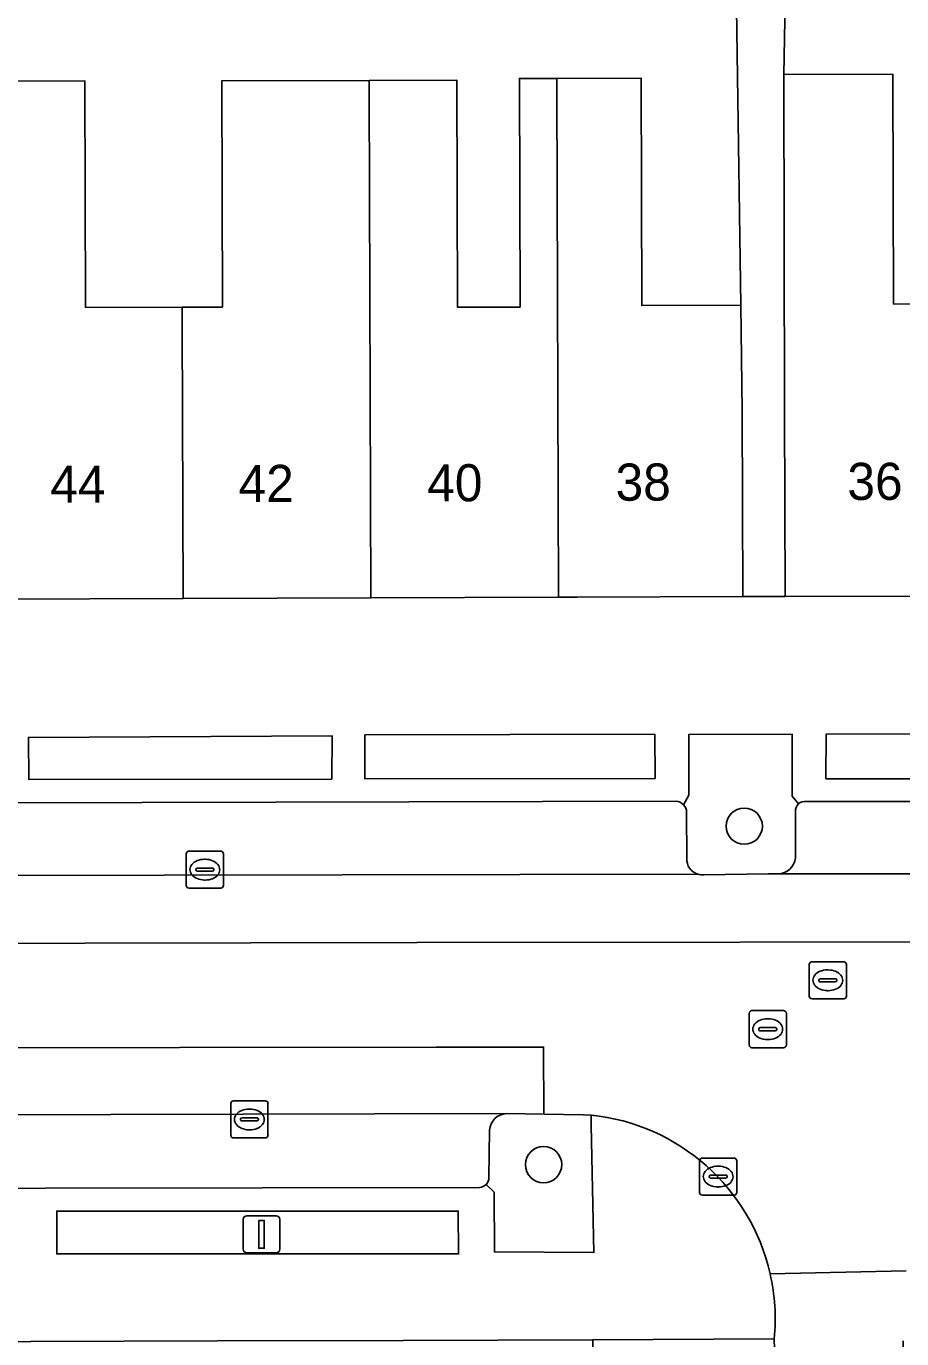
# Model space of a CAD drawing. Extents: x 159716 to 160783, y 383290 to 384031.
# Drawn here: x 160203.47 to 160227.04, y 383746.82 to 383782.17 of the extents above; entities that cross this region are included whole.
import ezdxf

# ---------------------------------------------------------------- set-up
doc = ezdxf.new("R2010")
doc.units = 0
for name, color, linetype in [('IMGEO_Boom', 7, 'Continuous'), ('IMGEO_Erf', 7, 'Continuous'), ('IMGEO_Groenvoorziening', 7, 'Continuous'), ('IMGEO_Kolk', 7, 'Continuous'), ('IMGEO_Lichtmast', 7, 'Continuous'), ('IMGEO_Pand', 7, 'Continuous'), ('IMGEO_Pand_nummerreeks', 7, 'Continuous'), ('IMGEO_Parkeervlak_open', 7, 'Continuous'), ('IMGEO_Rijbaan_lokaal_gesloten', 7, 'Continuous'), ('IMGEO_Rijbaan_lokaal_open', 7, 'Continuous'), ('IMGEO_Rioolput', 7, 'Continuous'), ('IMGEO_Voetpad_open', 7, 'Continuous')]:
    doc.layers.add(name, color=color, linetype=linetype)

msp = doc.modelspace()

# ---------------------------------------------------------------- linework, layer by layer
at = {"layer": 'IMGEO_Boom'}
for centre in [(160222.802, 383760.622), (160217.4, 383751.506)]:
    msp.add_circle(centre, 0.489, dxfattribs=at)
at = {"layer": 'IMGEO_Erf'}
for points in [[(160188.65, 383780.592), (160192.519, 383780.604), (160194.971, 383780.612), (160194.989, 383774.547), (160197.569, 383774.555), (160198.675, 383774.559), (160198.656, 383780.676), (160202.62, 383780.688), (160205.053, 383780.695), (160205.071, 383774.592), (160207.673, 383774.6), (160208.756, 383774.602), (160208.738, 383780.695), (160212.707, 383780.707), (160215.068, 383780.713), (160215.087, 383774.599), (160216.767, 383774.604), (160216.75, 383780.76), (160217.76, 383780.763), (160220.025, 383780.77), (160220.043, 383774.644), (160222.714, 383774.658), (160222.518, 383788.206)], [(160224.005, 383788.208), (160223.873, 383780.869), (160226.806, 383780.876), (160226.825, 383774.684), (160229.303, 383774.692)]]:
    msp.add_lwpolyline(points, dxfattribs=at)
at = {"layer": 'IMGEO_Groenvoorziening'}
for points in [[(160211.701, 383761.891), (160211.707, 383763.058), (160203.531, 383763.011), (160203.542, 383761.88)], [(160220.403, 383761.905), (160220.4, 383763.099), (160212.591, 383763.078), (160212.59, 383761.893)], [(160225.003, 383761.901), (160230.304, 383761.901), (160230.271, 383763.113), (160225.012, 383763.101)], [(160204.296, 383749.102), (160215.11, 383749.099), (160215.105, 383750.254), (160204.295, 383750.253)]]:
    msp.add_lwpolyline(points, close=True, dxfattribs=at)
for points in [[(160224.265, 383761.222), (160224.097, 383761.434), (160224.096, 383763.097), (160221.31, 383763.088), (160221.309, 383761.454)], [(160221.309, 383761.454), (160221.169, 383761.199)], [(160221.25, 383760.999), (160221.254, 383759.753)], [(160224.185, 383759.767), (160224.18, 383761.006)], [(160221.714, 383759.314), (160223.446, 383759.337), (160223.714, 383759.34)], [(160215.856, 383750.973), (160216.074, 383750.761), (160216.076, 383749.155), (160218.756, 383749.135), (160218.684, 383752.57), (160218.678, 383752.842)], [(160218.678, 383752.842), (160218.477, 383752.851), (160217.406, 383752.866), (160216.4, 383752.881)], [(160215.947, 383752.436), (160215.931, 383751.153)]]:
    msp.add_lwpolyline(points, dxfattribs=at)
for centre, radius, start, end in [((160220.951, 383760.994), 0.299, 0.8895, 43.2063), ((160224.439, 383761.029), 0.26, 131.9616, 185.0773), ((160221.675, 383759.734), 0.421, 177.4069, 253.4632), ((160223.705, 383759.823), 0.483, 271.0742, 353.3156), ((160221.674, 383759.715), 0.403, 252.8044, 275.7031), ((160216.421, 383752.406), 0.475, 92.552, 176.4272), ((160215.657, 383751.162), 0.274, 316.5477, 358.2125)]:
    msp.add_arc(centre, radius, start, end, dxfattribs=at)
at = {"layer": 'IMGEO_Kolk'}
for p, q in [((160207.781, 383759.025), (160207.781, 383759.877)), ((160207.856, 383759.951), (160208.708, 383759.951)), ((160208.269, 383759.731), (160208.294, 383759.731)), ((160208.782, 383759.877), (160208.782, 383759.025)), ((160208.04, 383759.445), (160208.04, 383759.457)), ((160208.478, 383759.408), (160208.08, 383759.408)), ((160208.083, 383759.494), (160208.481, 383759.494)), ((160208.524, 383759.457), (160208.524, 383759.445)), ((160208.292, 383759.171), (160208.267, 383759.171)), ((160208.708, 383758.951), (160207.856, 383758.951)), ((160208.98, 383752.298), (160208.98, 383753.15)), ((160209.055, 383753.224), (160209.907, 383753.224)), ((160209.468, 383753.004), (160209.493, 383753.004)), ((160209.981, 383753.15), (160209.981, 383752.298)), ((160209.239, 383752.718), (160209.239, 383752.73)), ((160209.677, 383752.681), (160209.279, 383752.681)), ((160209.282, 383752.767), (160209.68, 383752.767)), ((160209.723, 383752.73), (160209.723, 383752.718)), ((160209.491, 383752.444), (160209.466, 383752.444)), ((160209.907, 383752.224), (160209.055, 383752.224)), ((160221.601, 383750.757), (160221.601, 383751.609)), ((160221.676, 383751.683), (160222.528, 383751.683)), ((160222.602, 383751.609), (160222.602, 383750.757)), ((160221.903, 383751.226), (160222.301, 383751.226)), ((160222.089, 383751.463), (160222.114, 383751.463)), ((160221.86, 383751.177), (160221.86, 383751.189)), ((160222.298, 383751.14), (160221.9, 383751.14)), ((160222.112, 383750.903), (160222.087, 383750.903)), ((160222.344, 383751.189), (160222.344, 383751.177)), ((160222.528, 383750.683), (160221.676, 383750.683))]:
    msp.add_line(p, q, dxfattribs=at)
for points in [[(160207.781, 383759.025), (160207.781, 383759.877)], [(160207.856, 383759.951), (160208.708, 383759.951)], [(160208.782, 383759.877), (160208.782, 383759.025)], [(160208.708, 383758.951), (160207.856, 383758.951)], [(160208.98, 383752.298), (160208.98, 383753.15)], [(160209.055, 383753.224), (160209.907, 383753.224)], [(160209.981, 383753.15), (160209.981, 383752.298)], [(160209.907, 383752.224), (160209.055, 383752.224)], [(160221.601, 383750.757), (160221.601, 383751.609)], [(160221.676, 383751.683), (160222.528, 383751.683)], [(160222.602, 383751.609), (160222.602, 383750.757)], [(160222.528, 383750.683), (160221.676, 383750.683)]]:
    msp.add_lwpolyline(points, dxfattribs=at)
for centre, radius, start, end in [((160207.858, 383759.875), 0.0765, 91.552, 178.448), ((160207.858, 383759.875), 0.0765, 91.552, 178.448), ((160208.706, 383759.875), 0.0765, 1.552, 88.448), ((160208.706, 383759.875), 0.0765, 1.552, 88.448), ((160208.08, 383759.454), 0.0403, 85.8775, 175.7526), ((160208.077, 383759.444), 0.0366, 178.938, 274.7102), ((160208.481, 383759.451), 0.043, 264.8664, 352.4533), ((160208.485, 383759.456), 0.0386, 1.7309, 96.639), ((160207.858, 383759.027), 0.0765, 181.552, 268.448), ((160207.858, 383759.027), 0.0765, 181.552, 268.448), ((160208.706, 383759.027), 0.0765, 271.552, 358.448), ((160208.706, 383759.027), 0.0765, 271.552, 358.448), ((160209.057, 383753.148), 0.0765, 91.552, 178.448), ((160209.057, 383753.148), 0.0765, 91.552, 178.448), ((160209.905, 383753.148), 0.0765, 1.552, 88.448), ((160209.905, 383753.148), 0.0765, 1.552, 88.448), ((160209.279, 383752.727), 0.0403, 85.8775, 175.7526), ((160209.276, 383752.717), 0.0366, 178.938, 274.7102), ((160209.68, 383752.724), 0.043, 264.8664, 352.4533), ((160209.684, 383752.729), 0.0386, 1.7309, 96.639), ((160209.057, 383752.3), 0.0765, 181.552, 268.448), ((160209.057, 383752.3), 0.0765, 181.552, 268.448), ((160209.905, 383752.3), 0.0765, 271.552, 358.448), ((160209.905, 383752.3), 0.0765, 271.552, 358.448), ((160221.678, 383751.607), 0.0765, 91.552, 178.448), ((160221.678, 383751.607), 0.0765, 91.552, 178.448), ((160222.526, 383751.607), 0.0765, 1.552, 88.448), ((160222.526, 383751.607), 0.0765, 1.552, 88.448), ((160221.9, 383751.186), 0.0403, 85.8775, 175.7526), ((160222.305, 383751.188), 0.0386, 1.7309, 96.639), ((160221.897, 383751.176), 0.0366, 178.938, 274.7102), ((160222.301, 383751.183), 0.043, 264.8664, 352.4533), ((160221.678, 383750.759), 0.0765, 181.552, 268.448), ((160221.678, 383750.759), 0.0765, 181.552, 268.448), ((160222.526, 383750.759), 0.0765, 271.552, 358.448), ((160222.526, 383750.759), 0.0765, 271.552, 358.448)]:
    msp.add_arc(centre, radius, start, end, dxfattribs=at)
for centre, major_axis, ratio, start_param, end_param in [((160208.268, 383759.451), (-0.387, 0.002), 0.722429, 4.712389, 7.853982), ((160208.293, 383759.451), (-0.39, 0.002), 0.717154, 1.570796, 4.712389), ((160209.467, 383752.724), (-0.387, 0.002), 0.722429, 4.712389, 7.853982), ((160209.492, 383752.724), (-0.39, 0.002), 0.717154, 1.570796, 4.712389), ((160222.088, 383751.183), (-0.387, 0.002), 0.722429, 4.712389, 7.853982), ((160222.113, 383751.183), (-0.39, 0.002), 0.717154, 1.570796, 4.712389)]:
    msp.add_ellipse(centre, major_axis=major_axis, ratio=ratio, start_param=start_param, end_param=end_param, dxfattribs=at)
at = {"layer": 'IMGEO_Lichtmast'}
for p, q in [((160209.311, 383749.23), (160209.311, 383750.03)), ((160209.311, 383750.03), (160209.311, 383749.23)), ((160209.411, 383750.13), (160210.201, 383750.13)), ((160210.201, 383750.13), (160209.411, 383750.13)), ((160210.301, 383750.03), (160210.301, 383749.23)), ((160210.301, 383749.23), (160210.301, 383750.03)), ((160210.201, 383749.13), (160209.411, 383749.13)), ((160209.411, 383749.13), (160210.201, 383749.13))]:
    msp.add_line(p, q, dxfattribs=at)
msp.add_lwpolyline([(160209.731, 383750.005), (160209.881, 383750.005), (160209.881, 383749.255), (160209.731, 383749.255), (160209.731, 383750.005)], dxfattribs=at)
for centre, start, end in [((160209.411, 383750.03), 90, 180), ((160209.411, 383750.03), 90, 180), ((160210.201, 383750.03), 0, 90), ((160210.201, 383750.03), 360, 90), ((160209.411, 383749.23), 180, 270), ((160209.411, 383749.23), 180, 270), ((160210.201, 383749.23), 270, 0), ((160210.201, 383749.23), 270, 0)]:
    msp.add_arc(centre, 0.1, start, end, dxfattribs=at)
at = {"layer": 'IMGEO_Pand'}
for points in [[(160207.673, 383774.156), (160207.673, 383774.6), (160205.071, 383774.592), (160205.053, 383780.695), (160202.62, 383780.688), (160202.604, 383780.524), (160202.645, 383766.732), (160207.696, 383766.751)], [(160212.707, 383780.422), (160212.707, 383780.576), (160212.707, 383780.707), (160208.738, 383780.695), (160208.756, 383774.602), (160207.673, 383774.6), (160207.673, 383774.156), (160207.696, 383766.751), (160212.748, 383766.769)], [(160217.76, 383780.494), (160217.76, 383780.601), (160217.76, 383780.763), (160216.75, 383780.76), (160216.767, 383774.604), (160215.087, 383774.599), (160215.068, 383780.713), (160212.707, 383780.707), (160212.707, 383780.576), (160212.707, 383780.422), (160212.748, 383766.769), (160217.801, 383766.787)], [(160222.714, 383774.658), (160220.043, 383774.644), (160220.025, 383780.77), (160217.76, 383780.763), (160217.76, 383780.601), (160217.76, 383780.494), (160217.801, 383766.787), (160218.305, 383766.789), (160222.761, 383766.805), (160222.746, 383771.805)], [(160229.304, 383774.267), (160229.303, 383774.692), (160226.825, 383774.684), (160226.806, 383780.876), (160223.873, 383780.869), (160223.889, 383771.809), (160223.905, 383766.809), (160229.326, 383766.817)]]:
    msp.add_lwpolyline(points, close=True, dxfattribs=at)
at = {"layer": 'IMGEO_Parkeervlak_open'}
for points in [[(160220.965, 383761.292), (160202.998, 383761.253)], [(160229.87, 383761.289), (160224.475, 383761.287)], [(160221.254, 383759.753), (160221.25, 383760.999)], [(160224.18, 383761.006), (160224.185, 383759.767)], [(160223.714, 383759.34), (160223.446, 383759.337), (160230.482, 383759.342)], [(160202.386, 383759.29), (160221.555, 383759.33)], [(160216.4, 383752.881), (160191.536, 383752.818)], [(160215.931, 383751.153), (160215.947, 383752.436)], [(160192.271, 383750.853), (160215.68, 383750.891)]]:
    msp.add_lwpolyline(points, dxfattribs=at)
for centre, radius, start, end in [((160220.95, 383760.989), 0.303, 43.8014, 87.1837), ((160220.951, 383760.994), 0.299, 0.8895, 43.2063), ((160224.439, 383761.029), 0.26, 131.9616, 185.0773), ((160224.439, 383761.031), 0.259, 82.0479, 132.3492), ((160221.675, 383759.734), 0.421, 177.4069, 253.4632), ((160223.705, 383759.823), 0.483, 271.0742, 353.3156), ((160216.421, 383752.406), 0.475, 92.552, 176.4272), ((160215.66, 383751.163), 0.272, 274.1079, 315.8545), ((160215.657, 383751.162), 0.274, 316.5477, 358.2125)]:
    msp.add_arc(centre, radius, start, end, dxfattribs=at)
at = {"layer": 'IMGEO_Rijbaan_lokaal_gesloten'}
for points in [[(160250.521, 383759.334), (160250.468, 383759.332), (160246.39, 383759.356), (160233.663, 383759.341), (160233.63, 383759.339), (160230.615, 383759.319), (160230.482, 383759.342), (160223.446, 383759.337), (160221.714, 383759.314)], [(160221.555, 383759.33), (160202.386, 383759.29), (160202.275, 383759.268), (160199.841, 383759.271), (160199.78, 383759.275), (160181.107, 383759.263), (160180.979, 383759.258), (160179.364, 383759.264), (160179.252, 383759.269), (160160.584, 383759.235), (160160.499, 383759.227), (160159.176, 383759.229), (160159.178, 383757.411), (160191.646, 383757.443), (160213.991, 383757.492), (160248.823, 383757.529)], [(160217.399, 383754.672), (160214.509, 383754.669), (160159.216, 383754.597), (160159.216, 383752.77), (160159.632, 383752.773), (160159.72, 383752.765), (160172.365, 383752.793)], [(160172.511, 383752.802), (160175.525, 383752.831), (160175.584, 383752.825), (160182.471, 383752.837), (160182.549, 383752.845), (160188.342, 383752.821), (160191.536, 383752.818), (160216.4, 383752.881), (160217.406, 383752.866), (160217.399, 383754.672)]]:
    msp.add_lwpolyline(points, dxfattribs=at)
msp.add_arc((160221.674, 383759.715), 0.403, 252.8044, 275.7031, dxfattribs=at)
at = {"layer": 'IMGEO_Rijbaan_lokaal_open'}
for points in [[(160248.823, 383757.529), (160213.991, 383757.492), (160191.646, 383757.443), (160159.178, 383757.411), (160159.176, 383759.229), (160158.775, 383759.23), (160158.811, 383752.767), (160159.216, 383752.77), (160159.216, 383754.597), (160214.509, 383754.669), (160217.399, 383754.672), (160217.406, 383752.866), (160218.477, 383752.851), (160218.678, 383752.842)], [(160227.162, 383748.649), (160223.498, 383748.568)], [(160223.498, 383748.568), (160227.162, 383748.649)], [(160223.833, 383739.706), (160223.612, 383746.816), (160218.726, 383746.789), (160218.753, 383739.261), (160222.31, 383720.208), (160222.551, 383719.046), (160222.589, 383718.862), (160223.372, 383713.317), (160224.124, 383707.991), (160224.7, 383703.909), (160224.873, 383702.664), (160225.615, 383697.337)], [(160223.612, 383746.816), (160223.833, 383739.706), (160223.898, 383739.006), (160223.935, 383738.148), (160226.055, 383722.742), (160228.912, 383701.88), (160232.18, 383702.315), (160231.558, 383706.805), (160231.311, 383708.492), (160231.158, 383709.718), (160230.618, 383713.556), (160228.88, 383726.194), (160228.773, 383726.987), (160227.082, 383739.102), (160227.092, 383739.638), (160227.094, 383741.298), (160227.08, 383746.76)]]:
    msp.add_lwpolyline(points, dxfattribs=at)
for centre, radius, start, end in [((160218.103, 383747.339), 5.533, 12.8369, 84.0349), ((160218.106, 383747.337), 5.531, 354.5901, 12.8557)]:
    msp.add_arc(centre, radius, start, end, dxfattribs=at)
at = {"layer": 'IMGEO_Rioolput'}
for p, q in [((160224.553, 383756.045), (160224.553, 383756.897)), ((160224.628, 383756.971), (160225.48, 383756.971)), ((160225.554, 383756.897), (160225.554, 383756.045)), ((160224.855, 383756.514), (160225.253, 383756.514)), ((160225.041, 383756.751), (160225.066, 383756.751)), ((160224.812, 383756.465), (160224.812, 383756.477)), ((160225.25, 383756.428), (160224.852, 383756.428)), ((160225.064, 383756.191), (160225.039, 383756.191)), ((160225.296, 383756.477), (160225.296, 383756.465)), ((160225.48, 383755.971), (160224.628, 383755.971)), ((160222.935, 383754.728), (160222.935, 383755.58)), ((160223.01, 383755.654), (160223.862, 383755.654)), ((160223.936, 383755.58), (160223.936, 383754.728)), ((160223.194, 383755.148), (160223.194, 383755.16)), ((160223.632, 383755.111), (160223.234, 383755.111)), ((160223.237, 383755.197), (160223.635, 383755.197)), ((160223.423, 383755.434), (160223.448, 383755.434)), ((160223.678, 383755.16), (160223.678, 383755.148)), ((160223.446, 383754.874), (160223.421, 383754.874)), ((160223.862, 383754.654), (160223.01, 383754.654))]:
    msp.add_line(p, q, dxfattribs=at)
for points in [[(160224.553, 383756.045), (160224.553, 383756.897)], [(160224.628, 383756.971), (160225.48, 383756.971)], [(160225.554, 383756.897), (160225.554, 383756.045)], [(160225.48, 383755.971), (160224.628, 383755.971)], [(160222.935, 383754.728), (160222.935, 383755.58)], [(160223.01, 383755.654), (160223.862, 383755.654)], [(160223.936, 383755.58), (160223.936, 383754.728)], [(160223.862, 383754.654), (160223.01, 383754.654)]]:
    msp.add_lwpolyline(points, dxfattribs=at)
for centre, radius, start, end in [((160224.63, 383756.895), 0.0765, 91.552, 178.448), ((160224.63, 383756.895), 0.0765, 91.552, 178.448), ((160225.478, 383756.895), 0.0765, 1.552, 88.448), ((160225.478, 383756.895), 0.0765, 1.552, 88.448), ((160224.852, 383756.474), 0.0403, 85.8775, 175.7526), ((160225.257, 383756.476), 0.0386, 1.7309, 96.639), ((160224.849, 383756.464), 0.0366, 178.938, 274.7102), ((160225.253, 383756.471), 0.043, 264.8664, 352.4533), ((160224.63, 383756.047), 0.0765, 181.552, 268.448), ((160224.63, 383756.047), 0.0765, 181.552, 268.448), ((160225.478, 383756.047), 0.0765, 271.552, 358.448), ((160225.478, 383756.047), 0.0765, 271.552, 358.448), ((160223.012, 383755.578), 0.0765, 91.552, 178.448), ((160223.012, 383755.578), 0.0765, 91.552, 178.448), ((160223.86, 383755.578), 0.0765, 1.552, 88.448), ((160223.86, 383755.578), 0.0765, 1.552, 88.448), ((160223.234, 383755.157), 0.0403, 85.8775, 175.7526), ((160223.231, 383755.147), 0.0366, 178.938, 274.7102), ((160223.635, 383755.154), 0.043, 264.8664, 352.4533), ((160223.639, 383755.159), 0.0386, 1.7309, 96.639), ((160223.012, 383754.73), 0.0765, 181.552, 268.448), ((160223.012, 383754.73), 0.0765, 181.552, 268.448), ((160223.86, 383754.73), 0.0765, 271.552, 358.448), ((160223.86, 383754.73), 0.0765, 271.552, 358.448)]:
    msp.add_arc(centre, radius, start, end, dxfattribs=at)
for centre, major_axis, ratio, start_param, end_param in [((160225.04, 383756.471), (-0.387, 0.002), 0.722429, 4.712389, 7.853982), ((160225.065, 383756.471), (-0.39, 0.002), 0.717154, 1.570796, 4.712389), ((160223.422, 383755.154), (-0.387, 0.002), 0.722429, 4.712389, 7.853982), ((160223.447, 383755.154), (-0.39, 0.002), 0.717154, 1.570796, 4.712389)]:
    msp.add_ellipse(centre, major_axis=major_axis, ratio=ratio, start_param=start_param, end_param=end_param, dxfattribs=at)
at = {"layer": 'IMGEO_Voetpad_open'}
for points in [[(160224.005, 383788.208), (160223.977, 383791.418), (160222.519, 383791.416), (160222.518, 383788.206), (160222.714, 383774.658), (160222.746, 383771.805), (160222.761, 383766.805), (160223.905, 383766.809), (160223.889, 383771.809), (160223.873, 383780.869)], [(160211.701, 383761.891), (160203.542, 383761.88), (160203.531, 383763.011), (160211.707, 383763.058)], [(160220.4, 383763.099), (160220.403, 383761.905), (160212.59, 383761.893), (160212.591, 383763.078)], [(160225.012, 383763.101), (160230.271, 383763.113), (160230.304, 383761.901), (160225.003, 383761.901)], [(160204.295, 383750.253), (160215.105, 383750.254), (160215.11, 383749.099), (160204.296, 383749.102)]]:
    msp.add_lwpolyline(points, close=True, dxfattribs=at)
for points in [[(160229.326, 383766.817), (160223.905, 383766.809), (160222.761, 383766.805), (160218.305, 383766.789), (160217.801, 383766.787), (160212.748, 383766.769), (160207.696, 383766.751), (160202.645, 383766.732), (160197.592, 383766.714), (160192.54, 383766.696), (160187.489, 383766.677), (160182.436, 383766.66), (160177.384, 383766.641), (160172.333, 383766.622), (160167.28, 383766.605), (160161.895, 383766.585), (160157.896, 383766.597), (160148.677, 383766.755)], [(160221.169, 383761.199), (160221.309, 383761.454), (160221.31, 383763.088), (160224.096, 383763.097), (160224.097, 383761.434), (160224.265, 383761.222)], [(160202.998, 383761.253), (160220.965, 383761.292)], [(160224.475, 383761.287), (160229.87, 383761.289)], [(160218.678, 383752.842), (160218.684, 383752.57), (160218.756, 383749.135), (160216.076, 383749.155), (160216.074, 383750.761), (160215.856, 383750.973)], [(160215.68, 383750.891), (160192.271, 383750.853)], [(160149.386, 383746.419), (160152.949, 383746.498), (160155.314, 383746.591), (160160.16, 383746.616), (160177.832, 383746.661), (160182.565, 383746.665), (160185.037, 383746.676), (160188.376, 383746.69), (160193.572, 383746.707), (160198.585, 383746.723), (160203.598, 383746.74), (160208.61, 383746.756), (160213.623, 383746.772), (160218.726, 383746.789), (160223.612, 383746.816)]]:
    msp.add_lwpolyline(points, dxfattribs=at)
for centre, radius, start, end in [((160220.95, 383760.989), 0.303, 43.8014, 87.1837), ((160224.439, 383761.031), 0.259, 82.0479, 132.3492), ((160218.103, 383747.339), 5.533, 12.8369, 84.0349), ((160215.66, 383751.163), 0.272, 274.1079, 315.8545), ((160218.106, 383747.337), 5.531, 354.5901, 12.8557)]:
    msp.add_arc(centre, radius, start, end, dxfattribs=at)

# ---------------------------------------------------------------- texts
at = {"layer": 'IMGEO_Pand_nummerreeks'}
for s, rotation, p in [('44', 0.212, (160204.122, 383769.331)), ('42', 0.212, (160209.191, 383769.349)), ('40', 0.212, (160214.269, 383769.368)), ('38', 0.212, (160219.34, 383769.387)), ('36', 0.0859, (160225.58, 383769.408))]:
    msp.add_text(s, height=1, rotation=rotation, dxfattribs=at).set_placement(p)

doc.saveas('drawing.dxf')
